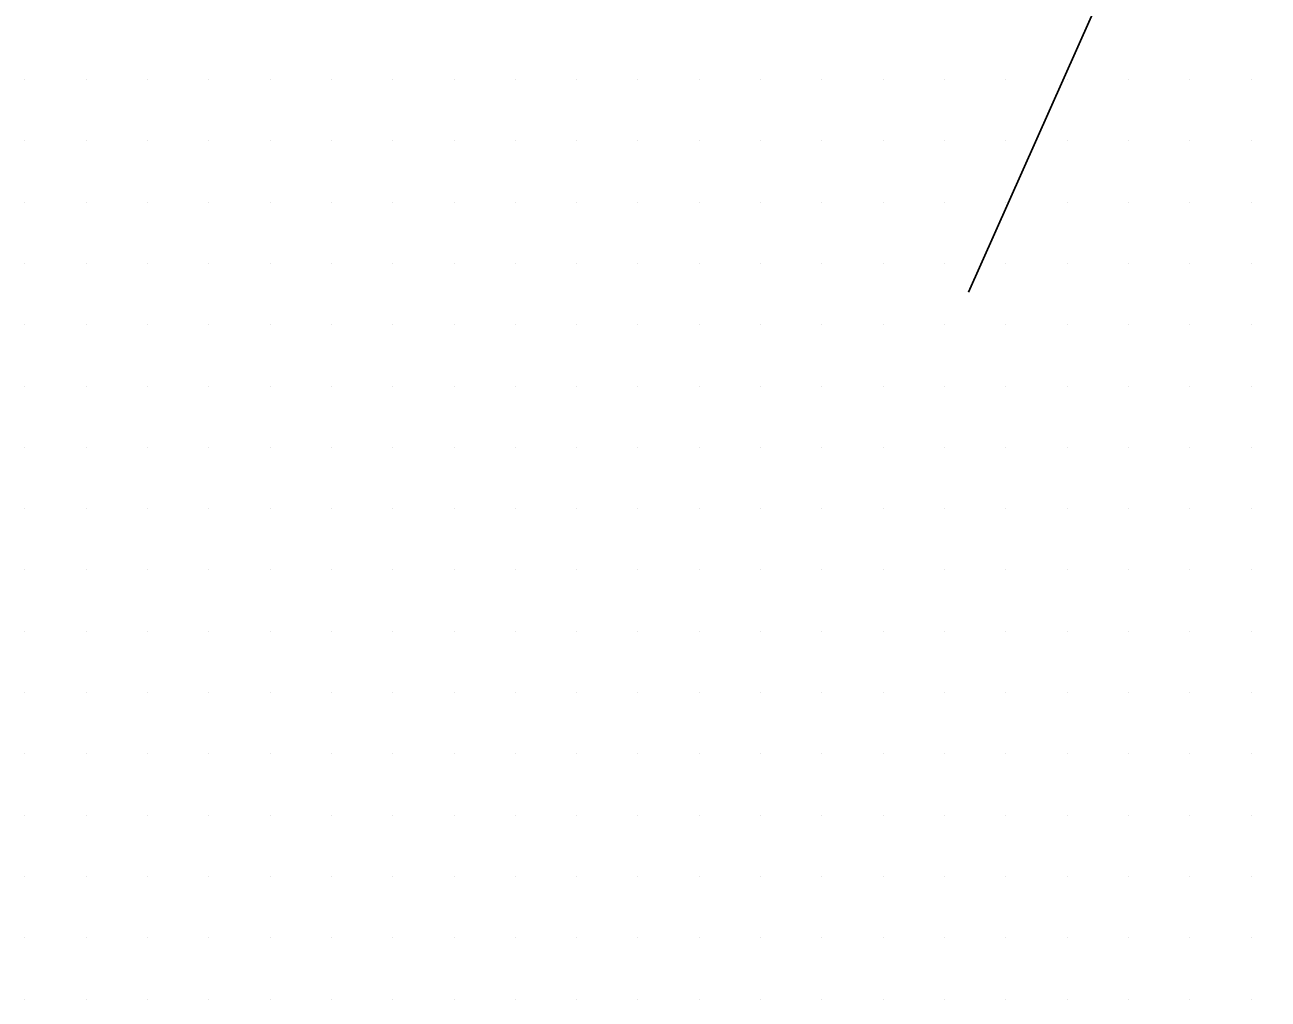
# Model space of a CAD drawing. Extents: x 1762120 to 1766775, y 709485 to 712965.
# Drawn here: x 1765773.8 to 1765824.4, y 710288.8 to 710328.5 of the extents above; entities that cross this region are included whole.
import ezdxf

# ---------------------------------------------------------------- set-up
doc = ezdxf.new("R2010")
doc.units = 0
doc.layers.add('Exist DTM Scan Elevation Point', color=7, linetype='Continuous')
doc.layers.add('PH Exist DTM Breakline', color=7, linetype='Continuous')

msp = doc.modelspace()

# ---------------------------------------------------------------- linework, layer by layer
at = {"layer": 'Exist DTM Scan Elevation Point'}
for p, q in [((1765773.75, 710326.25), (1765773.75, 710326.25)), ((1765776.25, 710326.25), (1765776.25, 710326.25)), ((1765778.75, 710326.25), (1765778.75, 710326.25)), ((1765781.25, 710326.25), (1765781.25, 710326.25)), ((1765783.75, 710326.25), (1765783.75, 710326.25)), ((1765786.25, 710326.25), (1765786.25, 710326.25)), ((1765788.75, 710326.25), (1765788.75, 710326.25)), ((1765791.25, 710326.25), (1765791.25, 710326.25)), ((1765793.75, 710326.25), (1765793.75, 710326.25)), ((1765796.25, 710326.25), (1765796.25, 710326.25)), ((1765798.75, 710326.25), (1765798.75, 710326.25)), ((1765801.25, 710326.25), (1765801.25, 710326.25)), ((1765803.75, 710326.25), (1765803.75, 710326.25)), ((1765806.25, 710326.25), (1765806.25, 710326.25)), ((1765808.75, 710326.25), (1765808.75, 710326.25)), ((1765811.25, 710326.25), (1765811.25, 710326.25)), ((1765813.75, 710326.25), (1765813.75, 710326.25)), ((1765816.25, 710326.25), (1765816.25, 710326.25)), ((1765818.75, 710326.25), (1765818.75, 710326.25)), ((1765821.25, 710326.25), (1765821.25, 710326.25)), ((1765823.75, 710326.25), (1765823.75, 710326.25)), ((1765773.75, 710323.75), (1765773.75, 710323.75)), ((1765776.25, 710323.75), (1765776.25, 710323.75)), ((1765778.75, 710323.75), (1765778.75, 710323.75)), ((1765781.25, 710323.75), (1765781.25, 710323.75)), ((1765783.75, 710323.75), (1765783.75, 710323.75)), ((1765786.25, 710323.75), (1765786.25, 710323.75)), ((1765788.75, 710323.75), (1765788.75, 710323.75)), ((1765791.25, 710323.75), (1765791.25, 710323.75)), ((1765793.75, 710323.75), (1765793.75, 710323.75)), ((1765796.25, 710323.75), (1765796.25, 710323.75)), ((1765798.75, 710323.75), (1765798.75, 710323.75)), ((1765801.25, 710323.75), (1765801.25, 710323.75)), ((1765803.75, 710323.75), (1765803.75, 710323.75)), ((1765806.25, 710323.75), (1765806.25, 710323.75)), ((1765808.75, 710323.75), (1765808.75, 710323.75)), ((1765811.25, 710323.75), (1765811.25, 710323.75)), ((1765813.75, 710323.75), (1765813.75, 710323.75)), ((1765816.25, 710323.75), (1765816.25, 710323.75)), ((1765818.75, 710323.75), (1765818.75, 710323.75)), ((1765821.25, 710323.75), (1765821.25, 710323.75)), ((1765823.75, 710323.75), (1765823.75, 710323.75)), ((1765773.75, 710321.25), (1765773.75, 710321.25)), ((1765776.25, 710321.25), (1765776.25, 710321.25)), ((1765778.75, 710321.25), (1765778.75, 710321.25)), ((1765781.25, 710321.25), (1765781.25, 710321.25)), ((1765783.75, 710321.25), (1765783.75, 710321.25)), ((1765786.25, 710321.25), (1765786.25, 710321.25)), ((1765788.75, 710321.25), (1765788.75, 710321.25)), ((1765791.25, 710321.25), (1765791.25, 710321.25)), ((1765793.75, 710321.25), (1765793.75, 710321.25)), ((1765796.25, 710321.25), (1765796.25, 710321.25)), ((1765798.75, 710321.25), (1765798.75, 710321.25)), ((1765801.25, 710321.25), (1765801.25, 710321.25)), ((1765803.75, 710321.25), (1765803.75, 710321.25)), ((1765806.25, 710321.25), (1765806.25, 710321.25)), ((1765808.75, 710321.25), (1765808.75, 710321.25)), ((1765811.25, 710321.25), (1765811.25, 710321.25)), ((1765813.75, 710321.25), (1765813.75, 710321.25)), ((1765816.25, 710321.25), (1765816.25, 710321.25)), ((1765818.75, 710321.25), (1765818.75, 710321.25)), ((1765821.25, 710321.25), (1765821.25, 710321.25)), ((1765823.75, 710321.25), (1765823.75, 710321.25)), ((1765773.75, 710318.75), (1765773.75, 710318.75)), ((1765776.25, 710318.75), (1765776.25, 710318.75)), ((1765778.75, 710318.75), (1765778.75, 710318.75)), ((1765781.25, 710318.75), (1765781.25, 710318.75)), ((1765783.75, 710318.75), (1765783.75, 710318.75)), ((1765786.25, 710318.75), (1765786.25, 710318.75)), ((1765788.75, 710318.75), (1765788.75, 710318.75)), ((1765791.25, 710318.75), (1765791.25, 710318.75)), ((1765793.75, 710318.75), (1765793.75, 710318.75)), ((1765796.25, 710318.75), (1765796.25, 710318.75)), ((1765798.75, 710318.75), (1765798.75, 710318.75)), ((1765801.25, 710318.75), (1765801.25, 710318.75)), ((1765803.75, 710318.75), (1765803.75, 710318.75)), ((1765806.25, 710318.75), (1765806.25, 710318.75)), ((1765808.75, 710318.75), (1765808.75, 710318.75)), ((1765811.25, 710318.75), (1765811.25, 710318.75)), ((1765813.75, 710318.75), (1765813.75, 710318.75)), ((1765816.25, 710318.75), (1765816.25, 710318.75)), ((1765818.75, 710318.75), (1765818.75, 710318.75)), ((1765821.25, 710318.75), (1765821.25, 710318.75)), ((1765823.75, 710318.75), (1765823.75, 710318.75)), ((1765773.75, 710316.25), (1765773.75, 710316.25)), ((1765776.25, 710316.25), (1765776.25, 710316.25)), ((1765778.75, 710316.25), (1765778.75, 710316.25)), ((1765781.25, 710316.25), (1765781.25, 710316.25)), ((1765783.75, 710316.25), (1765783.75, 710316.25)), ((1765786.25, 710316.25), (1765786.25, 710316.25)), ((1765788.75, 710316.25), (1765788.75, 710316.25)), ((1765791.25, 710316.25), (1765791.25, 710316.25)), ((1765793.75, 710316.25), (1765793.75, 710316.25)), ((1765796.25, 710316.25), (1765796.25, 710316.25)), ((1765798.75, 710316.25), (1765798.75, 710316.25)), ((1765801.25, 710316.25), (1765801.25, 710316.25)), ((1765803.75, 710316.25), (1765803.75, 710316.25)), ((1765806.25, 710316.25), (1765806.25, 710316.25)), ((1765808.75, 710316.25), (1765808.75, 710316.25)), ((1765811.25, 710316.25), (1765811.25, 710316.25)), ((1765813.75, 710316.25), (1765813.75, 710316.25)), ((1765816.25, 710316.25), (1765816.25, 710316.25)), ((1765818.75, 710316.25), (1765818.75, 710316.25)), ((1765821.25, 710316.25), (1765821.25, 710316.25)), ((1765823.75, 710316.25), (1765823.75, 710316.25)), ((1765773.75, 710313.75), (1765773.75, 710313.75)), ((1765776.25, 710313.75), (1765776.25, 710313.75)), ((1765778.75, 710313.75), (1765778.75, 710313.75)), ((1765781.25, 710313.75), (1765781.25, 710313.75)), ((1765783.75, 710313.75), (1765783.75, 710313.75)), ((1765786.25, 710313.75), (1765786.25, 710313.75)), ((1765788.75, 710313.75), (1765788.75, 710313.75)), ((1765791.25, 710313.75), (1765791.25, 710313.75)), ((1765793.75, 710313.75), (1765793.75, 710313.75)), ((1765796.25, 710313.75), (1765796.25, 710313.75)), ((1765798.75, 710313.75), (1765798.75, 710313.75)), ((1765801.25, 710313.75), (1765801.25, 710313.75)), ((1765803.75, 710313.75), (1765803.75, 710313.75)), ((1765806.25, 710313.75), (1765806.25, 710313.75)), ((1765808.75, 710313.75), (1765808.75, 710313.75)), ((1765811.25, 710313.75), (1765811.25, 710313.75)), ((1765813.75, 710313.75), (1765813.75, 710313.75)), ((1765816.25, 710313.75), (1765816.25, 710313.75)), ((1765818.75, 710313.75), (1765818.75, 710313.75)), ((1765821.25, 710313.75), (1765821.25, 710313.75)), ((1765823.75, 710313.75), (1765823.75, 710313.75)), ((1765773.75, 710311.25), (1765773.75, 710311.25)), ((1765776.25, 710311.25), (1765776.25, 710311.25)), ((1765778.75, 710311.25), (1765778.75, 710311.25)), ((1765781.25, 710311.25), (1765781.25, 710311.25)), ((1765783.75, 710311.25), (1765783.75, 710311.25)), ((1765786.25, 710311.25), (1765786.25, 710311.25)), ((1765788.75, 710311.25), (1765788.75, 710311.25)), ((1765791.25, 710311.25), (1765791.25, 710311.25)), ((1765793.75, 710311.25), (1765793.75, 710311.25)), ((1765796.25, 710311.25), (1765796.25, 710311.25)), ((1765798.75, 710311.25), (1765798.75, 710311.25)), ((1765801.25, 710311.25), (1765801.25, 710311.25)), ((1765803.75, 710311.25), (1765803.75, 710311.25)), ((1765806.25, 710311.25), (1765806.25, 710311.25)), ((1765808.75, 710311.25), (1765808.75, 710311.25)), ((1765811.25, 710311.25), (1765811.25, 710311.25)), ((1765813.75, 710311.25), (1765813.75, 710311.25)), ((1765816.25, 710311.25), (1765816.25, 710311.25)), ((1765818.75, 710311.25), (1765818.75, 710311.25)), ((1765821.25, 710311.25), (1765821.25, 710311.25)), ((1765823.75, 710311.25), (1765823.75, 710311.25)), ((1765773.75, 710308.75), (1765773.75, 710308.75)), ((1765776.25, 710308.75), (1765776.25, 710308.75)), ((1765778.75, 710308.75), (1765778.75, 710308.75)), ((1765781.25, 710308.75), (1765781.25, 710308.75)), ((1765783.75, 710308.75), (1765783.75, 710308.75)), ((1765786.25, 710308.75), (1765786.25, 710308.75)), ((1765788.75, 710308.75), (1765788.75, 710308.75)), ((1765791.25, 710308.75), (1765791.25, 710308.75)), ((1765793.75, 710308.75), (1765793.75, 710308.75)), ((1765796.25, 710308.75), (1765796.25, 710308.75)), ((1765798.75, 710308.75), (1765798.75, 710308.75)), ((1765801.25, 710308.75), (1765801.25, 710308.75)), ((1765803.75, 710308.75), (1765803.75, 710308.75)), ((1765806.25, 710308.75), (1765806.25, 710308.75)), ((1765808.75, 710308.75), (1765808.75, 710308.75)), ((1765811.25, 710308.75), (1765811.25, 710308.75)), ((1765813.75, 710308.75), (1765813.75, 710308.75)), ((1765816.25, 710308.75), (1765816.25, 710308.75)), ((1765818.75, 710308.75), (1765818.75, 710308.75)), ((1765821.25, 710308.75), (1765821.25, 710308.75)), ((1765823.75, 710308.75), (1765823.75, 710308.75)), ((1765773.75, 710306.25), (1765773.75, 710306.25)), ((1765776.25, 710306.25), (1765776.25, 710306.25)), ((1765778.75, 710306.25), (1765778.75, 710306.25)), ((1765781.25, 710306.25), (1765781.25, 710306.25)), ((1765783.75, 710306.25), (1765783.75, 710306.25)), ((1765786.25, 710306.25), (1765786.25, 710306.25)), ((1765788.75, 710306.25), (1765788.75, 710306.25)), ((1765791.25, 710306.25), (1765791.25, 710306.25)), ((1765793.75, 710306.25), (1765793.75, 710306.25)), ((1765796.25, 710306.25), (1765796.25, 710306.25)), ((1765798.75, 710306.25), (1765798.75, 710306.25)), ((1765801.25, 710306.25), (1765801.25, 710306.25)), ((1765803.75, 710306.25), (1765803.75, 710306.25)), ((1765806.25, 710306.25), (1765806.25, 710306.25)), ((1765808.75, 710306.25), (1765808.75, 710306.25)), ((1765811.25, 710306.25), (1765811.25, 710306.25)), ((1765813.75, 710306.25), (1765813.75, 710306.25)), ((1765816.25, 710306.25), (1765816.25, 710306.25)), ((1765818.75, 710306.25), (1765818.75, 710306.25)), ((1765821.25, 710306.25), (1765821.25, 710306.25)), ((1765823.75, 710306.25), (1765823.75, 710306.25)), ((1765773.75, 710303.75), (1765773.75, 710303.75)), ((1765776.25, 710303.75), (1765776.25, 710303.75)), ((1765778.75, 710303.75), (1765778.75, 710303.75)), ((1765781.25, 710303.75), (1765781.25, 710303.75)), ((1765783.75, 710303.75), (1765783.75, 710303.75)), ((1765786.25, 710303.75), (1765786.25, 710303.75)), ((1765788.75, 710303.75), (1765788.75, 710303.75)), ((1765791.25, 710303.75), (1765791.25, 710303.75)), ((1765793.75, 710303.75), (1765793.75, 710303.75)), ((1765796.25, 710303.75), (1765796.25, 710303.75)), ((1765798.75, 710303.75), (1765798.75, 710303.75)), ((1765801.25, 710303.75), (1765801.25, 710303.75)), ((1765803.75, 710303.75), (1765803.75, 710303.75)), ((1765806.25, 710303.75), (1765806.25, 710303.75)), ((1765808.75, 710303.75), (1765808.75, 710303.75)), ((1765811.25, 710303.75), (1765811.25, 710303.75)), ((1765813.75, 710303.75), (1765813.75, 710303.75)), ((1765816.25, 710303.75), (1765816.25, 710303.75)), ((1765818.75, 710303.75), (1765818.75, 710303.75)), ((1765821.25, 710303.75), (1765821.25, 710303.75)), ((1765823.75, 710303.75), (1765823.75, 710303.75)), ((1765773.75, 710301.25), (1765773.75, 710301.25)), ((1765776.25, 710301.25), (1765776.25, 710301.25)), ((1765778.75, 710301.25), (1765778.75, 710301.25)), ((1765781.25, 710301.25), (1765781.25, 710301.25)), ((1765783.75, 710301.25), (1765783.75, 710301.25)), ((1765786.25, 710301.25), (1765786.25, 710301.25)), ((1765788.75, 710301.25), (1765788.75, 710301.25)), ((1765791.25, 710301.25), (1765791.25, 710301.25)), ((1765793.75, 710301.25), (1765793.75, 710301.25)), ((1765796.25, 710301.25), (1765796.25, 710301.25)), ((1765798.75, 710301.25), (1765798.75, 710301.25)), ((1765801.25, 710301.25), (1765801.25, 710301.25)), ((1765803.75, 710301.25), (1765803.75, 710301.25)), ((1765806.25, 710301.25), (1765806.25, 710301.25)), ((1765808.75, 710301.25), (1765808.75, 710301.25)), ((1765811.25, 710301.25), (1765811.25, 710301.25)), ((1765813.75, 710301.25), (1765813.75, 710301.25)), ((1765816.25, 710301.25), (1765816.25, 710301.25)), ((1765818.75, 710301.25), (1765818.75, 710301.25)), ((1765821.25, 710301.25), (1765821.25, 710301.25)), ((1765823.75, 710301.25), (1765823.75, 710301.25)), ((1765773.75, 710298.75), (1765773.75, 710298.75)), ((1765776.25, 710298.75), (1765776.25, 710298.75)), ((1765778.75, 710298.75), (1765778.75, 710298.75)), ((1765781.25, 710298.75), (1765781.25, 710298.75)), ((1765783.75, 710298.75), (1765783.75, 710298.75)), ((1765786.25, 710298.75), (1765786.25, 710298.75)), ((1765788.75, 710298.75), (1765788.75, 710298.75)), ((1765791.25, 710298.75), (1765791.25, 710298.75)), ((1765793.75, 710298.75), (1765793.75, 710298.75)), ((1765796.25, 710298.75), (1765796.25, 710298.75)), ((1765798.75, 710298.75), (1765798.75, 710298.75)), ((1765801.25, 710298.75), (1765801.25, 710298.75)), ((1765803.75, 710298.75), (1765803.75, 710298.75)), ((1765806.25, 710298.75), (1765806.25, 710298.75)), ((1765808.75, 710298.75), (1765808.75, 710298.75)), ((1765811.25, 710298.75), (1765811.25, 710298.75)), ((1765813.75, 710298.75), (1765813.75, 710298.75)), ((1765816.25, 710298.75), (1765816.25, 710298.75)), ((1765818.75, 710298.75), (1765818.75, 710298.75)), ((1765821.25, 710298.75), (1765821.25, 710298.75)), ((1765823.75, 710298.75), (1765823.75, 710298.75)), ((1765773.75, 710296.25), (1765773.75, 710296.25)), ((1765776.25, 710296.25), (1765776.25, 710296.25)), ((1765778.75, 710296.25), (1765778.75, 710296.25)), ((1765781.25, 710296.25), (1765781.25, 710296.25)), ((1765783.75, 710296.25), (1765783.75, 710296.25)), ((1765786.25, 710296.25), (1765786.25, 710296.25)), ((1765788.75, 710296.25), (1765788.75, 710296.25)), ((1765791.25, 710296.25), (1765791.25, 710296.25)), ((1765793.75, 710296.25), (1765793.75, 710296.25)), ((1765796.25, 710296.25), (1765796.25, 710296.25)), ((1765798.75, 710296.25), (1765798.75, 710296.25)), ((1765801.25, 710296.25), (1765801.25, 710296.25)), ((1765803.75, 710296.25), (1765803.75, 710296.25)), ((1765806.25, 710296.25), (1765806.25, 710296.25)), ((1765808.75, 710296.25), (1765808.75, 710296.25)), ((1765811.25, 710296.25), (1765811.25, 710296.25)), ((1765813.75, 710296.25), (1765813.75, 710296.25)), ((1765816.25, 710296.25), (1765816.25, 710296.25)), ((1765818.75, 710296.25), (1765818.75, 710296.25)), ((1765821.25, 710296.25), (1765821.25, 710296.25)), ((1765823.75, 710296.25), (1765823.75, 710296.25)), ((1765773.75, 710293.75), (1765773.75, 710293.75)), ((1765776.25, 710293.75), (1765776.25, 710293.75)), ((1765778.75, 710293.75), (1765778.75, 710293.75)), ((1765781.25, 710293.75), (1765781.25, 710293.75)), ((1765783.75, 710293.75), (1765783.75, 710293.75)), ((1765786.25, 710293.75), (1765786.25, 710293.75)), ((1765788.75, 710293.75), (1765788.75, 710293.75)), ((1765791.25, 710293.75), (1765791.25, 710293.75)), ((1765793.75, 710293.75), (1765793.75, 710293.75)), ((1765796.25, 710293.75), (1765796.25, 710293.75)), ((1765798.75, 710293.75), (1765798.75, 710293.75)), ((1765801.25, 710293.75), (1765801.25, 710293.75)), ((1765803.75, 710293.75), (1765803.75, 710293.75)), ((1765806.25, 710293.75), (1765806.25, 710293.75)), ((1765808.75, 710293.75), (1765808.75, 710293.75)), ((1765811.25, 710293.75), (1765811.25, 710293.75)), ((1765813.75, 710293.75), (1765813.75, 710293.75)), ((1765816.25, 710293.75), (1765816.25, 710293.75)), ((1765818.75, 710293.75), (1765818.75, 710293.75)), ((1765821.25, 710293.75), (1765821.25, 710293.75)), ((1765823.75, 710293.75), (1765823.75, 710293.75)), ((1765773.75, 710291.25), (1765773.75, 710291.25)), ((1765776.25, 710291.25), (1765776.25, 710291.25)), ((1765778.75, 710291.25), (1765778.75, 710291.25)), ((1765781.25, 710291.25), (1765781.25, 710291.25)), ((1765783.75, 710291.25), (1765783.75, 710291.25)), ((1765786.25, 710291.25), (1765786.25, 710291.25)), ((1765788.75, 710291.25), (1765788.75, 710291.25)), ((1765791.25, 710291.25), (1765791.25, 710291.25)), ((1765793.75, 710291.25), (1765793.75, 710291.25)), ((1765796.25, 710291.25), (1765796.25, 710291.25)), ((1765798.75, 710291.25), (1765798.75, 710291.25)), ((1765801.25, 710291.25), (1765801.25, 710291.25)), ((1765803.75, 710291.25), (1765803.75, 710291.25)), ((1765806.25, 710291.25), (1765806.25, 710291.25)), ((1765808.75, 710291.25), (1765808.75, 710291.25)), ((1765811.25, 710291.25), (1765811.25, 710291.25)), ((1765813.75, 710291.25), (1765813.75, 710291.25)), ((1765816.25, 710291.25), (1765816.25, 710291.25)), ((1765818.75, 710291.25), (1765818.75, 710291.25)), ((1765821.25, 710291.25), (1765821.25, 710291.25)), ((1765823.75, 710291.25), (1765823.75, 710291.25)), ((1765773.75, 710288.75), (1765773.75, 710288.75)), ((1765776.25, 710288.75), (1765776.25, 710288.75)), ((1765778.75, 710288.75), (1765778.75, 710288.75)), ((1765781.25, 710288.75), (1765781.25, 710288.75)), ((1765783.75, 710288.75), (1765783.75, 710288.75)), ((1765786.25, 710288.75), (1765786.25, 710288.75)), ((1765788.75, 710288.75), (1765788.75, 710288.75)), ((1765791.25, 710288.75), (1765791.25, 710288.75)), ((1765793.75, 710288.75), (1765793.75, 710288.75)), ((1765796.25, 710288.75), (1765796.25, 710288.75)), ((1765798.75, 710288.75), (1765798.75, 710288.75)), ((1765801.25, 710288.75), (1765801.25, 710288.75)), ((1765803.75, 710288.75), (1765803.75, 710288.75)), ((1765806.25, 710288.75), (1765806.25, 710288.75)), ((1765808.75, 710288.75), (1765808.75, 710288.75)), ((1765811.25, 710288.75), (1765811.25, 710288.75)), ((1765813.75, 710288.75), (1765813.75, 710288.75)), ((1765816.25, 710288.75), (1765816.25, 710288.75)), ((1765818.75, 710288.75), (1765818.75, 710288.75)), ((1765821.25, 710288.75), (1765821.25, 710288.75)), ((1765823.75, 710288.75), (1765823.75, 710288.75))]:
    msp.add_line(p, q, dxfattribs=at)
at = {"layer": 'PH Exist DTM Breakline'}
msp.add_lwpolyline([(1765859.97, 710407.364), (1765846.196, 710382.479), (1765831.76, 710357.083), (1765817.749, 710329.974), (1765812.234, 710317.58)], dxfattribs=at)

doc.saveas('drawing.dxf')
